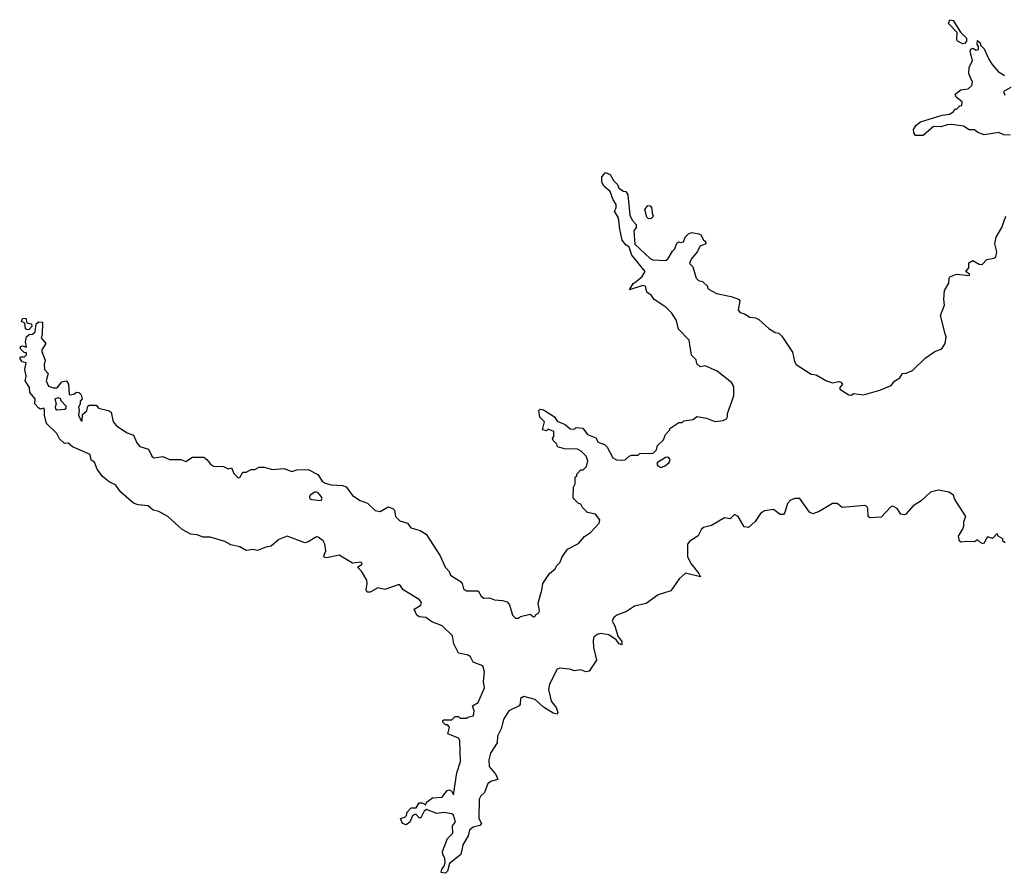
# Model space of a CAD drawing. Extents: x 2494118 to 2687960, y 757339 to 915227.
# Tile 261 of 364: x 2571258 to 2577288, y 895360 to 900588. Entities that reach past the tile are written whole.
import ezdxf

# ---------------------------------------------------------------- set-up
doc = ezdxf.new("R2010")
doc.units = 0

msp = doc.modelspace()

# ---------------------------------------------------------------- linework, layer by layer
at = {"layer": '0CON20XD'}
for points in [[(2577035, 900440), (2577002.5, 900455), (2576997.5, 900465), (2576998.8, 900508.8), (2576946.7, 900565), (2576955, 900587.5), (2576975, 900582.5), (2577020.7, 900510.7), (2577056.7, 900475), (2577057.5, 900455), (2577045, 900442.5), (2577035, 900440)], [(2577325, 899880), (2577285, 899883.3), (2577255, 899896), (2577165, 899883.3), (2577126.4, 899896.4), (2577105, 899912.5), (2577073, 899913), (2577037.5, 899935), (2576965, 899945.7), (2576937.3, 899942.7), (2576899.5, 899930.5), (2576855, 899933.3), (2576790.7, 899879.3), (2576745, 899877.5), (2576733.3, 899895), (2576732.5, 899915), (2576748.3, 899941.7), (2576775, 899961.2), (2576907.7, 900002.3), (2576955, 900009.2), (2576977.5, 900025), (2576985, 900040), (2576995, 900040), (2577015, 900060), (2577028.3, 900061.7), (2577030, 900085), (2576993.6, 900113.6), (2576988.3, 900131.7), (2577022.3, 900157.7), (2577066.1, 900163.9), (2577090, 900185), (2577093.3, 900205), (2577072, 900255), (2577073.6, 900296.4), (2577092.5, 900335), (2577080, 900395), (2577083.6, 900406.4), (2577095, 900412.5), (2577115, 900400), (2577130, 900405), (2577130, 900425), (2577122.5, 900435), (2577125, 900460), (2577140, 900445), (2577141.7, 900431.7), (2577165, 900410), (2577192.5, 900345), (2577213.6, 900313.6), (2577250.7, 900270.7), (2577290, 900245)], [(2577328.3, 900171.7), (2577283, 900147), (2577292.5, 900125)], [(2572623.6, 897816.4), (2572645, 897817.5), (2572675, 897832.5), (2572697, 897833), (2572725, 897847.5), (2572755, 897846.7), (2572806.1, 897833.9), (2572875, 897840), (2572925, 897821.4), (2572955, 897830), (2573025, 897832), (2573083, 897803), (2573110.9, 897760.9), (2573128.7, 897748.7), (2573165, 897738.9), (2573235, 897734.4), (2573256.6, 897726.6), (2573295, 897674), (2573342.5, 897642.5), (2573387.3, 897627.3), (2573435, 897582), (2573465, 897576.2), (2573515, 897603.3), (2573543.6, 897593.6), (2573553.3, 897583.3), (2573560, 897545), (2573585, 897518), (2573633.8, 897503.8), (2573653.3, 897475), (2573710, 897460), (2573746.4, 897436.4), (2573833.6, 897303.6), (2573863.3, 897235), (2573888.3, 897208.3), (2573896.7, 897185), (2573958, 897148), (2573967.5, 897135), (2573975, 897102), (2573995, 897090), (2574065, 897090), (2574085, 897057.5), (2574100, 897045), (2574135, 897046.7), (2574166.1, 897033.9), (2574215, 897031.4), (2574243.2, 897023.2), (2574257.5, 897005), (2574275, 896940), (2574295, 896923.3), (2574315, 896923.3), (2574325, 896932.5), (2574385, 896946.7), (2574405, 896930), (2574415, 896932.5), (2574417.5, 896942.5), (2574435, 896953.3), (2574441.2, 896965), (2574432.5, 897015), (2574456.4, 897093.6), (2574462.5, 897135), (2574502.5, 897195), (2574536.4, 897223.6), (2574547.5, 897245), (2574567.5, 897265), (2574577.5, 897295), (2574612.5, 897345), (2574679.3, 897380.7), (2574717, 897423), (2574753, 897447), (2574807.5, 897505), (2574810, 897525), (2574785, 897560), (2574735, 897570), (2574705, 897600), (2574695, 897620), (2574680, 897625), (2574648.3, 897658.3), (2574650, 897725), (2574660, 897745), (2574660, 897785), (2574670, 897795), (2574670, 897805), (2574695, 897830), (2574708.3, 897831.7), (2574728.3, 897851.7), (2574737.5, 897885), (2574726.7, 897915), (2574696.7, 897945), (2574675, 897956.7), (2574595, 897960), (2574551.7, 897971.7), (2574548.3, 897988.3), (2574525, 898010), (2574520, 898025), (2574530, 898035), (2574530, 898065), (2574495, 898080), (2574485, 898070), (2574460, 898075), (2574472.5, 898125), (2574443, 898153), (2574436.7, 898195), (2574445, 898203.3), (2574465, 898198.8), (2574533.3, 898155), (2574548.8, 898128.8), (2574598.6, 898108.6), (2574628.3, 898081.7), (2574655, 898080), (2574665, 898090), (2574707, 898087), (2574735, 898047.5), (2574787, 898027), (2574800.7, 898000.7), (2574840, 897985), (2574855, 897970), (2574890, 897905), (2574913, 897893), (2574945, 897890), (2574967, 897893), (2574990, 897915), (2575005, 897920), (2575045, 897920), (2575055, 897930), (2575137, 897933), (2575157, 897953), (2575165, 897980), (2575200, 898015), (2575213, 898047), (2575240, 898075), (2575240, 898085), (2575295, 898120), (2575315, 898120), (2575325, 898130), (2575381.7, 898138.3), (2575405, 898157.5), (2575465, 898147.5), (2575515, 898127.5), (2575567, 898133), (2575586.4, 898143.6), (2575592.5, 898155), (2575593.6, 898176.4), (2575632.5, 898285), (2575631.7, 898341.7), (2575617.5, 898365), (2575530, 898435), (2575457, 898467), (2575425, 898462.5), (2575405, 898480), (2575400, 898505), (2575373, 898533), (2575357.5, 898625), (2575291.7, 898691.7), (2575280, 898745), (2575251.2, 898791.2), (2575215, 898826.7), (2575143, 898873), (2575128, 898898), (2575099.5, 898919.5), (2575090, 898955), (2575075, 898960), (2574993.3, 898933.3), (2575015, 898972.5), (2575032.5, 898985), (2575070, 899015), (2575088, 899045), (2575006.1, 899146.1), (2574990, 899195), (2574969.3, 899209.3), (2574948, 899238), (2574932.5, 899305), (2574925.8, 899375), (2574900, 899415), (2574910, 899435), (2574911.2, 899455), (2574892.5, 899485), (2574873.8, 899535), (2574835, 899567.5), (2574823.6, 899593.6), (2574823.3, 899625), (2574845, 899652.5), (2574875, 899640), (2574895, 899602.5), (2574918.3, 899578.3), (2574927.5, 899555), (2574955, 899537.5), (2574970, 899535), (2574982.5, 899515), (2574995, 899390), (2575009.5, 899359.5), (2575033, 899333), (2575032.5, 899315), (2575020, 899295), (2575025, 899212.5), (2575120, 899125), (2575135, 899117.5), (2575215, 899113.8), (2575230, 899125), (2575255, 899170), (2575268.3, 899181.7), (2575285, 899220), (2575295, 899227.5), (2575305, 899222.5), (2575323, 899227), (2575333.8, 899256.2), (2575353.6, 899276.4), (2575375, 899283.3), (2575416.7, 899276.7), (2575430, 899270), (2575445, 899240), (2575458.3, 899228.3), (2575460, 899215), (2575425, 899200), (2575407.5, 899165), (2575369.3, 899120.7), (2575360, 899095), (2575380, 899075), (2575400, 899005), (2575415, 898990), (2575440, 898985), (2575470, 898955), (2575470, 898945), (2575480, 898935), (2575525, 898910), (2575615, 898892.5), (2575660, 898875), (2575667.5, 898865), (2575658.3, 898808.3), (2575670, 898795), (2575697, 898787), (2575730, 898765), (2575765, 898762.5), (2575785, 898752.5), (2575847, 898697), (2575885, 898672.5), (2575907, 898667), (2575925, 898650), (2575991.7, 898551.7), (2576002.5, 898495), (2576012.5, 898475), (2576105, 898417.5), (2576135, 898412.5), (2576200, 898375), (2576235, 898363.3), (2576275, 898372.5), (2576287, 898367), (2576297.5, 898355), (2576280, 898335), (2576280, 898325), (2576335, 898290), (2576351.7, 898288.3), (2576365, 898297.5), (2576425, 898290), (2576525, 898318.8), (2576595, 898347.5), (2576616.1, 898373.9), (2576647.5, 898395), (2576665, 898420), (2576687, 898423), (2576725, 898440), (2576803.3, 898515), (2576863.3, 898555), (2576905, 898572), (2576926.7, 898605), (2576931.2, 898645), (2576926.7, 898663.3), (2576897.5, 898775), (2576921.7, 898838.3), (2576917.5, 898875), (2576921.7, 898928.3), (2576947.5, 898975), (2576950, 899005), (2576955, 899012.5), (2576995, 899030), (2577075, 899020), (2577075, 899030), (2577052.5, 899045), (2577071.7, 899068.3), (2577071.2, 899098.8), (2577095, 899112.5), (2577135, 899090), (2577151.7, 899088.3), (2577180.3, 899119.7), (2577225, 899126.7), (2577236.2, 899133.8), (2577242.5, 899165), (2577230, 899215), (2577237.5, 899255), (2577272.5, 899315), (2577297.5, 899385)], [(2575108.3, 899368.3), (2575098.3, 899378.3), (2575087.5, 899425), (2575105, 899450), (2575118.3, 899448.3), (2575127, 899437), (2575133, 899393), (2575140, 899385), (2575125, 899370), (2575108.3, 899368.3)], [(2577293, 897383), (2577280, 897395), (2577278.3, 897408.3), (2577250, 897425), (2577245, 897440), (2577215, 897410), (2577185, 897420), (2577161.7, 897378.3), (2577145, 897383.3), (2577125, 897402.5), (2577105, 897390), (2577055, 897392.5), (2577025, 897387.5), (2577013.6, 897393.6), (2577007.5, 897425), (2577032.5, 897465), (2577040, 897485), (2577040, 897515), (2577052.5, 897545), (2576983.9, 897653.9), (2576976.7, 897675), (2576947.5, 897695), (2576885, 897707.3), (2576836.2, 897695), (2576780, 897640), (2576730.5, 897609.5), (2576685, 897560), (2576675, 897556.2), (2576655, 897558.8), (2576632, 897595), (2576605, 897607.5), (2576593.8, 897605), (2576535, 897542), (2576465, 897536.2), (2576453.8, 897545), (2576452, 897595), (2576446.6, 897606.6), (2576435, 897612), (2576295, 897600), (2576265, 897624), (2576235, 897624), (2576153.3, 897575), (2576115, 897562), (2576095, 897572), (2576036.2, 897655), (2576005, 897654.4), (2575978.8, 897645), (2575960, 897625), (2575945, 897570), (2575935, 897557.5), (2575915, 897556.7), (2575875, 897588.8), (2575819.5, 897580.5), (2575795.8, 897564.2), (2575763.3, 897515), (2575721.7, 897478.3), (2575695, 897482.5), (2575658, 897545), (2575635, 897557.1), (2575608.6, 897531.4), (2575575, 897536), (2575495, 897490), (2575445, 897478), (2575433.1, 897466.9), (2575413.9, 897426.1), (2575362, 897395), (2575347.5, 897375), (2575348.3, 897298.3), (2575370.8, 897255), (2575418, 897195), (2575426.7, 897175), (2575335, 897198.8), (2575295.9, 897164.1), (2575245, 897090), (2575167.5, 897065), (2575095, 897013.3), (2575024.1, 896995.9), (2574975, 896962.5), (2574915, 896940), (2574895, 896923.8), (2574885.7, 896905), (2574902.2, 896875), (2574922.1, 896812.1), (2574945, 896778.8), (2574945, 896760), (2574930, 896765), (2574910.6, 896790.6), (2574865, 896819.4), (2574815, 896828.8), (2574795, 896822), (2574775, 896806), (2574770, 896785), (2574772.3, 896742.3), (2574791.2, 896665), (2574745, 896597.5), (2574725, 896593.3), (2574695, 896606.2), (2574655, 896600), (2574625, 896610), (2574565, 896616.2), (2574550.5, 896609.5), (2574502.7, 896517.3), (2574495.7, 896485), (2574512, 896415), (2574542.5, 896375), (2574553.3, 896345), (2574550, 896335), (2574525, 896341.2), (2574465, 896378), (2574415, 896423.8), (2574345, 896443.3), (2574325, 896430), (2574323.8, 896396.2), (2574316.7, 896385), (2574254, 896355), (2574222, 896305), (2574216.2, 896285), (2574205.8, 896244.2), (2574185, 896200), (2574181.7, 896158.3), (2574141.4, 896095), (2574130.5, 896055), (2574133.8, 896013.8), (2574173.8, 895965), (2574186.7, 895935), (2574146.4, 895923.6), (2574125, 895910), (2574104, 895855), (2574082, 895835), (2574070.8, 895815), (2574070, 895695), (2574086.7, 895665), (2574075, 895652.5), (2574035, 895643.3), (2574012.5, 895625), (2574005, 895590), (2573972.5, 895535), (2573960, 895475), (2573890.7, 895419.3), (2573877, 895373), (2573865, 895360), (2573840, 895365), (2573842.5, 895385), (2573856.7, 895403.3), (2573863.6, 895426.4), (2573862.3, 895452.3), (2573848.8, 895475), (2573846.4, 895493.6), (2573877.3, 895572.7), (2573910, 895605), (2573908.6, 895651.4), (2573927.5, 895675), (2573915.5, 895715.5), (2573905, 895724.2), (2573855, 895732.5), (2573813, 895727), (2573748.3, 895751.7), (2573735, 895740), (2573715, 895700), (2573705, 895700), (2573685, 895720), (2573675, 895720), (2573661.7, 895708.3), (2573646.4, 895673.6), (2573625, 895657.5), (2573602.5, 895665), (2573590, 895695), (2573617, 895703), (2573627, 895713), (2573630, 895735), (2573655, 895760), (2573685, 895760), (2573705, 895792.5), (2573721.7, 895791.7), (2573745, 895780), (2573750, 895795), (2573785, 895822.5), (2573845, 895826.7), (2573873.8, 895865), (2573885, 895871.2), (2573902.5, 895865), (2573915, 895840), (2573936, 895975), (2573958.1, 896045), (2573953.6, 896173.6), (2573945, 896186.7), (2573880, 896215), (2573890, 896255), (2573878.3, 896268.3), (2573865, 896270), (2573850, 896285), (2573850, 896295), (2573855, 896300), (2573905, 896300), (2573925, 896320), (2573945, 896320), (2573955, 896310), (2573995, 896310), (2574003, 896317), (2574036.4, 896323.6), (2574041.2, 896355), (2574030, 896385), (2574066.2, 896405), (2574103.8, 896495), (2574098.8, 896535), (2574103.9, 896593.9), (2574095, 896630), (2574035, 896653.8), (2574018.6, 896685), (2574005, 896696.5), (2573945, 896707.5), (2573917.5, 896765), (2573907.5, 896815), (2573845, 896876), (2573780.9, 896900.9), (2573745, 896926.2), (2573705, 896930), (2573690.7, 896940.7), (2573673, 896977), (2573715, 897002.5), (2573717.7, 897017.7), (2573705, 897036), (2573605.4, 897095.4), (2573585, 897125.8), (2573575, 897127.1), (2573495, 897098.1), (2573452.1, 897107.9), (2573405, 897080.8), (2573385, 897082.5), (2573380, 897095), (2573386.7, 897135), (2573383.1, 897155), (2573350.6, 897210.6), (2573326.7, 897235), (2573355, 897253.3), (2573350, 897265), (2573295, 897258.8), (2573215, 897307.5), (2573138.3, 897291.7), (2573123.9, 897293.9), (2573120, 897305), (2573132, 897335), (2573125.7, 897375.7), (2573115.7, 897395.7), (2573085, 897418.8), (2573075, 897421.2), (2573025, 897389.2), (2573005, 897384.3), (2572895, 897424), (2572845, 897403.3), (2572796.9, 897363.1), (2572765, 897357.5), (2572715, 897336), (2572685, 897343.3), (2572645, 897336), (2572605, 897360), (2572550.6, 897370.6), (2572515, 897391.2), (2572425, 897419.2), (2572381.2, 897418.8), (2572345, 897432), (2572305, 897436.2), (2572252.5, 897465), (2572165.8, 897545.8), (2572110, 897575), (2572075, 897583.8), (2572045, 897610), (2571983.6, 897616.4), (2571955, 897626.2), (2571876.7, 897695), (2571845, 897740), (2571805, 897757.5), (2571765, 897790), (2571732.5, 897835), (2571715, 897877.5), (2571695, 897890), (2571690, 897925), (2571581.7, 897971.7), (2571555, 897993.3), (2571531.7, 897991.7), (2571501.7, 898021.7), (2571485, 898053.8), (2571422.5, 898115), (2571408.8, 898165), (2571409.5, 898199.5), (2571405, 898207.5), (2571385, 898202.5), (2571375, 898207.5), (2571350, 898235), (2571352.5, 898265), (2571320, 898305), (2571317.5, 898335), (2571292, 898375), (2571298, 898405), (2571290, 898445), (2571297, 898487), (2571271.7, 898491.7), (2571257.5, 898515), (2571265, 898522.5), (2571287, 898523), (2571300, 898535), (2571298.3, 898548.3), (2571285, 898550), (2571265, 898570), (2571260, 898585), (2571275, 898590), (2571298.3, 898581.7), (2571292.5, 898615), (2571300, 898645), (2571315, 898660), (2571335, 898662.5), (2571352.5, 898675), (2571357.5, 898725), (2571375, 898736.7), (2571397.5, 898735), (2571395, 898660), (2571388.3, 898638.3), (2571417.5, 898605), (2571392.5, 898565), (2571392.5, 898555), (2571413, 898503), (2571407.5, 898475), (2571410, 898445), (2571431.7, 898421.7), (2571420, 898375), (2571433, 898343), (2571465, 898332.5), (2571487, 898333), (2571515, 898370), (2571545, 898376.7), (2571556.7, 898355), (2571560, 898295), (2571565, 898290), (2571590, 898295), (2571605, 898307.5), (2571620, 898305), (2571635, 898290), (2571640, 898265), (2571628.3, 898251.7), (2571627, 898233), (2571617.5, 898215), (2571622.5, 898195), (2571616.7, 898165), (2571635, 898130), (2571640, 898130), (2571641.2, 898168.8), (2571668.3, 898191.7), (2571675, 898220), (2571682.5, 898227.5), (2571725, 898227.5), (2571739.3, 898209.3), (2571800, 898195), (2571817.5, 898185), (2571830, 898125), (2571850.3, 898100.3), (2571915, 898057.5), (2571955, 898043.3), (2571975, 897996.7), (2571993, 897973), (2572046.4, 897956.4), (2572067.5, 897915), (2572080, 897905), (2572135, 897913.3), (2572175, 897893.8), (2572243.6, 897893.6), (2572275, 897882.5), (2572315, 897908.8), (2572385, 897908), (2572404.2, 897894.2), (2572426.7, 897865), (2572445, 897854), (2572505, 897851.2), (2572535, 897837.5), (2572555, 897842.5), (2572569.3, 897809.3), (2572595, 897782.5), (2572606.4, 897783.6), (2572623.6, 897816.4)], [(2571305, 898687.5), (2571293.3, 898695), (2571288.3, 898728.3), (2571268.3, 898738.3), (2571275, 898756.7), (2571295, 898760), (2571301.7, 898731.7), (2571330, 898725), (2571331.7, 898708.3), (2571315, 898690), (2571305, 898687.5)], [(2571485, 898197.5), (2571535, 898202.5), (2571541.7, 898208.3), (2571541.7, 898221.7), (2571510, 898255), (2571510, 898265), (2571495, 898272.5), (2571473.6, 898266.4), (2571480, 898235), (2571473.8, 898215), (2571477.5, 898205), (2571485, 898197.5)], [(2575185, 897844.4), (2575212, 897855), (2575235.7, 897875), (2575241.2, 897895), (2575235, 897903.3), (2575225, 897908.8), (2575214.1, 897905.9), (2575163.6, 897876.4), (2575160, 897865), (2575166.2, 897855), (2575185, 897844.4)], [(2573105, 897643.3), (2573110, 897655), (2573106.2, 897665), (2573085, 897690), (2573075, 897693.8), (2573065, 897693.3), (2573037.5, 897675), (2573032.5, 897665), (2573034.1, 897654.1), (2573045, 897650), (2573105, 897643.3)]]:
    msp.add_lwpolyline(points, dxfattribs=at)

doc.saveas('drawing.dxf')
